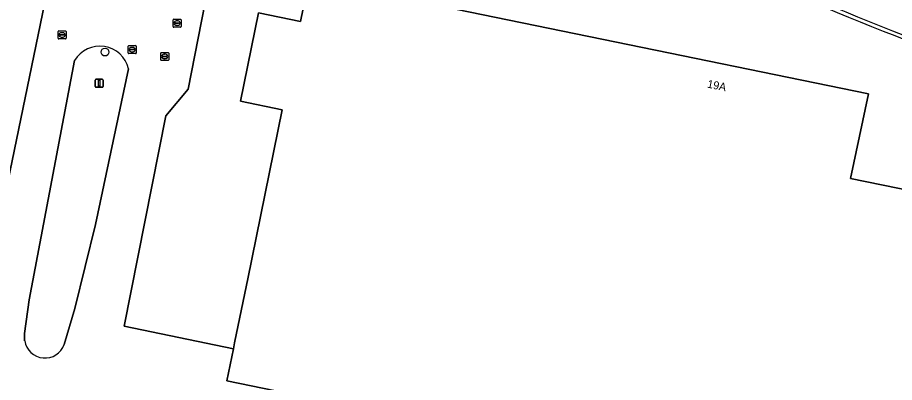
# Model space of a CAD drawing. Extents: x 157692 to 159674, y 381452 to 383291.
# Drawn here: x 158037.9 to 158147.5, y 382739 to 382784.5 of the extents above; entities that cross this region are included whole.
import ezdxf

# ---------------------------------------------------------------- set-up
doc = ezdxf.new("R2010")
doc.units = 0
for name, color, linetype in [('IMGEO_Boom', 7, 'Continuous'), ('IMGEO_Erf', 7, 'Continuous'), ('IMGEO_Groenvoorziening', 7, 'Continuous'), ('IMGEO_Hek', 7, 'Continuous'), ('IMGEO_Kolk', 7, 'Continuous'), ('IMGEO_Lichtmast', 7, 'Continuous'), ('IMGEO_Pand', 7, 'Continuous'), ('IMGEO_Pand_nummerreeks', 7, 'Continuous'), ('IMGEO_Rijbaan_lokaal_gesloten', 7, 'Continuous'), ('IMGEO_Rioolput', 7, 'Continuous'), ('IMGEO_Voetpad_open', 7, 'Continuous')]:
    doc.layers.add(name, color=color, linetype=linetype)

msp = doc.modelspace()

# ---------------------------------------------------------------- linework, layer by layer
at = {"layer": 'IMGEO_Boom'}
msp.add_circle((158048.82, 382780.2), 0.489, dxfattribs=at)
at = {"layer": 'IMGEO_Erf'}
for points in [[(158010.02, 382633.34), (158019.43, 382678.89), (158027.86, 382720.74), (158030.93, 382735.45), (158032.67, 382744.1), (158036.66, 382764.01), (158049.36, 382825.55), (158050.39, 382830.94)], [(158073.5, 382817.54), (158068.39, 382820.57), (158068.38, 382820.57), (158064.12, 382800.43), (158062.59, 382792.81), (158059.19, 382775.58), (158056.41, 382772.23), (158051.23, 382745.97), (158064.86, 382743.16), (158065.01, 382743.89), (158065.05, 382744.09), (158066.65, 382751.88), (158070.97, 382772.97), (158065.73, 382774.05), (158068, 382785.1), (158073.25, 382784), (158074.33, 382789.35), (158144.22, 382774.98), (158141.98, 382764.41), (158173.82, 382757.93)]]:
    msp.add_lwpolyline(points, dxfattribs=at)
msp.add_arc((158405.62, 383429.94), 696.77, 247.19647, 251.34989, dxfattribs=at)
at = {"layer": 'IMGEO_Groenvoorziening'}
for points in [[(158045.01, 382779.15), (158039.35, 382749.28)], [(158043.72, 382743.69), (158045.04, 382748.2), (158047.63, 382758.66), (158051.77, 382778.12)], [(158039.35, 382749.28), (158038.76, 382745.08), (158038.77, 382744.14)]]:
    msp.add_lwpolyline(points, dxfattribs=at)
for centre, radius, start, end in [((158048.18, 382777.25), 3.69, 13.5562, 149.1095), ((158041.31, 382744.57), 2.57, 189.4648, 340.0044)]:
    msp.add_arc(centre, radius, start, end, dxfattribs=at)
at = {"layer": 'IMGEO_Hek'}
msp.add_arc((158398.69, 383415.38), 681.13, 247.31519, 251.49772, dxfattribs=at)
at = {"layer": 'IMGEO_Kolk'}
for p, q in [((158057.33, 382783.38), (158057.33, 382784.23)), ((158057.4, 382784.31), (158058.25, 382784.31)), ((158057.58, 382783.8), (158057.58, 382783.81)), ((158058.02, 382783.76), (158057.62, 382783.76)), ((158057.63, 382783.85), (158058.03, 382783.85)), ((158057.81, 382784.09), (158057.84, 382784.09)), ((158057.84, 382783.53), (158057.81, 382783.53)), ((158058.07, 382783.81), (158058.07, 382783.8)), ((158058.33, 382784.23), (158058.33, 382783.38)), ((158058.25, 382783.31), (158057.4, 382783.31))]:
    msp.add_line(p, q, dxfattribs=at)
for points in [[(158057.33, 382783.38), (158057.33, 382784.23)], [(158057.4, 382784.31), (158058.25, 382784.31)], [(158058.33, 382784.23), (158058.33, 382783.38)], [(158058.25, 382783.31), (158057.4, 382783.31)]]:
    msp.add_lwpolyline(points, dxfattribs=at)
for centre, radius, start, end in [((158057.4, 382784.23), 0.0765, 91.552, 178.448), ((158057.4, 382784.23), 0.0765, 91.552, 178.448), ((158057.63, 382783.81), 0.0403, 85.8775, 175.7526), ((158057.62, 382783.8), 0.0366, 178.938, 274.7102), ((158058.03, 382783.81), 0.043, 264.8664, 352.4533), ((158058.03, 382783.81), 0.0386, 1.7309, 96.639), ((158058.25, 382784.23), 0.0765, 1.552, 88.448), ((158058.25, 382784.23), 0.0765, 1.552, 88.448), ((158057.4, 382783.38), 0.0765, 181.552, 268.448), ((158057.4, 382783.38), 0.0765, 181.552, 268.448), ((158058.25, 382783.38), 0.0765, 271.552, 358.448), ((158058.25, 382783.38), 0.0765, 271.552, 358.448)]:
    msp.add_arc(centre, radius, start, end, dxfattribs=at)
for centre, major_axis, ratio, start_param, end_param in [((158057.81, 382783.81), (-0.387, 0.002), 0.722429, 4.712389, 7.853982), ((158057.84, 382783.81), (-0.39, 0.002), 0.717154, 1.570796, 4.712389)]:
    msp.add_ellipse(centre, major_axis=major_axis, ratio=ratio, start_param=start_param, end_param=end_param, dxfattribs=at)
at = {"layer": 'IMGEO_Lichtmast'}
for p, q in [((158047.58, 382775.9), (158047.58, 382776.7)), ((158047.58, 382776.7), (158047.58, 382775.9)), ((158047.68, 382776.8), (158048.47, 382776.8)), ((158048.47, 382776.8), (158047.68, 382776.8)), ((158048.47, 382775.8), (158047.68, 382775.8)), ((158047.68, 382775.8), (158048.47, 382775.8)), ((158048.57, 382776.7), (158048.57, 382775.9)), ((158048.57, 382775.9), (158048.57, 382776.7))]:
    msp.add_line(p, q, dxfattribs=at)
msp.add_lwpolyline([(158048, 382776.68), (158048.15, 382776.68), (158048.15, 382775.93), (158048, 382775.93), (158048, 382776.68)], dxfattribs=at)
for centre, start, end in [((158047.68, 382776.7), 90, 180), ((158047.68, 382776.7), 90, 180), ((158047.68, 382775.9), 180, 270), ((158047.68, 382775.9), 180, 270), ((158048.47, 382776.7), 0, 90), ((158048.47, 382776.7), 360, 90), ((158048.47, 382775.9), 270, 0), ((158048.47, 382775.9), 270, 0)]:
    msp.add_arc(centre, 0.1, start, end, dxfattribs=at)
at = {"layer": 'IMGEO_Pand'}
msp.add_lwpolyline([(158173.82, 382757.93), (158141.98, 382764.41), (158144.22, 382774.98), (158074.33, 382789.35), (158073.25, 382784), (158068, 382785.1), (158065.73, 382774.05), (158070.97, 382772.97), (158066.65, 382751.88), (158065.05, 382744.09), (158065.01, 382743.89), (158064.86, 382743.16), (158064.03, 382739.16), (158082.51, 382735.35)], dxfattribs=at)
at = {"layer": 'IMGEO_Rijbaan_lokaal_gesloten'}
for points in [[(158058.32, 382826.24), (158050.39, 382830.94), (158049.36, 382825.55), (158036.66, 382764.01), (158032.67, 382744.1), (158030.93, 382735.45), (158027.86, 382720.74), (158019.43, 382678.89), (158010.02, 382633.34)], [(158064.03, 382739.16), (158064.86, 382743.16), (158051.23, 382745.97), (158056.41, 382772.23), (158059.19, 382775.58), (158062.59, 382792.81), (158064.12, 382800.43), (158068.38, 382820.57), (158065.98, 382821.92), (158059.59, 382825.51)], [(158039.35, 382749.28), (158045.01, 382779.15)], [(158051.77, 382778.12), (158047.63, 382758.66), (158045.04, 382748.2), (158043.72, 382743.69)], [(158038.77, 382744.14), (158038.76, 382745.08), (158039.35, 382749.28)], [(158082.51, 382735.35), (158064.03, 382739.16)]]:
    msp.add_lwpolyline(points, dxfattribs=at)
for centre, radius, start, end in [((158408.6, 383434.09), 698.72, 247.4061, 249.85901), ((158048.18, 382777.25), 3.69, 13.5562, 149.1095), ((158041.31, 382744.57), 2.57, 189.4648, 340.0044)]:
    msp.add_arc(centre, radius, start, end, dxfattribs=at)
at = {"layer": 'IMGEO_Rioolput'}
for p, q in [((158042.96, 382781.92), (158042.96, 382782.77)), ((158043.03, 382782.85), (158043.88, 382782.85)), ((158043.21, 382782.34), (158043.21, 382782.35)), ((158043.65, 382782.3), (158043.25, 382782.3)), ((158043.26, 382782.39), (158043.66, 382782.39)), ((158043.44, 382782.62), (158043.47, 382782.62)), ((158043.7, 382782.35), (158043.7, 382782.34)), ((158043.96, 382782.77), (158043.96, 382781.92)), ((158043.88, 382781.84), (158043.03, 382781.84)), ((158043.47, 382782.07), (158043.44, 382782.07)), ((158051.71, 382780.08), (158051.71, 382780.94)), ((158051.79, 382781.01), (158052.64, 382781.01)), ((158051.97, 382780.5), (158051.97, 382780.52)), ((158052.01, 382780.55), (158052.41, 382780.55)), ((158052.41, 382780.47), (158052.01, 382780.47)), ((158052.2, 382780.79), (158052.22, 382780.79)), ((158052.22, 382780.23), (158052.2, 382780.23)), ((158052.45, 382780.52), (158052.45, 382780.5)), ((158052.71, 382780.94), (158052.71, 382780.08)), ((158055.85, 382780.15), (158056.7, 382780.15)), ((158052.64, 382780.01), (158051.79, 382780.01)), ((158055.78, 382779.22), (158055.78, 382780.08)), ((158056.7, 382779.15), (158055.85, 382779.15)), ((158056.04, 382779.64), (158056.04, 382779.66)), ((158056.08, 382779.69), (158056.48, 382779.69)), ((158056.47, 382779.61), (158056.08, 382779.61)), ((158056.29, 382779.37), (158056.26, 382779.37)), ((158056.27, 382779.93), (158056.29, 382779.93)), ((158056.52, 382779.66), (158056.52, 382779.64)), ((158056.78, 382780.08), (158056.78, 382779.22))]:
    msp.add_line(p, q, dxfattribs=at)
for points in [[(158042.96, 382781.92), (158042.96, 382782.77)], [(158043.03, 382782.85), (158043.88, 382782.85)], [(158043.96, 382782.77), (158043.96, 382781.92)], [(158043.88, 382781.84), (158043.03, 382781.84)], [(158051.71, 382780.08), (158051.71, 382780.94)], [(158051.79, 382781.01), (158052.64, 382781.01)], [(158052.71, 382780.94), (158052.71, 382780.08)], [(158055.85, 382780.15), (158056.7, 382780.15)], [(158052.64, 382780.01), (158051.79, 382780.01)], [(158055.78, 382779.22), (158055.78, 382780.08)], [(158056.7, 382779.15), (158055.85, 382779.15)], [(158056.78, 382780.08), (158056.78, 382779.22)]]:
    msp.add_lwpolyline(points, dxfattribs=at)
for centre, radius, start, end in [((158043.03, 382782.77), 0.0765, 91.552, 178.448), ((158043.03, 382782.77), 0.0765, 91.552, 178.448), ((158043.26, 382782.35), 0.0403, 85.8775, 175.7526), ((158043.25, 382782.34), 0.0366, 178.938, 274.7102), ((158043.66, 382782.34), 0.043, 264.8664, 352.4533), ((158043.66, 382782.35), 0.0386, 1.7309, 96.639), ((158043.88, 382782.77), 0.0765, 1.552, 88.448), ((158043.88, 382782.77), 0.0765, 1.552, 88.448), ((158043.03, 382781.92), 0.0765, 181.552, 268.448), ((158043.03, 382781.92), 0.0765, 181.552, 268.448), ((158043.88, 382781.92), 0.0765, 271.552, 358.448), ((158043.88, 382781.92), 0.0765, 271.552, 358.448), ((158051.79, 382780.94), 0.0765, 91.552, 178.448), ((158051.79, 382780.94), 0.0765, 91.552, 178.448), ((158052.01, 382780.51), 0.0403, 85.8775, 175.7526), ((158052.01, 382780.5), 0.0366, 178.938, 274.7102), ((158052.42, 382780.52), 0.0386, 1.7309, 96.639), ((158052.41, 382780.51), 0.043, 264.8664, 352.4533), ((158052.64, 382780.94), 0.0765, 1.552, 88.448), ((158052.64, 382780.94), 0.0765, 1.552, 88.448), ((158055.85, 382780.07), 0.0765, 91.552, 178.448), ((158055.85, 382780.07), 0.0765, 91.552, 178.448), ((158056.7, 382780.07), 0.0765, 1.552, 88.448), ((158056.7, 382780.07), 0.0765, 1.552, 88.448), ((158051.79, 382780.09), 0.0765, 181.552, 268.448), ((158051.79, 382780.09), 0.0765, 181.552, 268.448), ((158052.64, 382780.09), 0.0765, 271.552, 358.448), ((158052.64, 382780.09), 0.0765, 271.552, 358.448), ((158055.85, 382779.23), 0.0765, 181.552, 268.448), ((158055.85, 382779.23), 0.0765, 181.552, 268.448), ((158056.08, 382779.65), 0.0403, 85.8775, 175.7526), ((158056.07, 382779.64), 0.0366, 178.938, 274.7102), ((158056.48, 382779.65), 0.043, 264.8664, 352.4533), ((158056.48, 382779.65), 0.0386, 1.7309, 96.639), ((158056.7, 382779.23), 0.0765, 271.552, 358.448), ((158056.7, 382779.23), 0.0765, 271.552, 358.448)]:
    msp.add_arc(centre, radius, start, end, dxfattribs=at)
for centre, major_axis, ratio, start_param, end_param in [((158043.44, 382782.34), (-0.387, 0.002), 0.722429, 4.712389, 7.853982), ((158043.47, 382782.34), (-0.39, 0.002), 0.717154, 1.570796, 4.712389), ((158052.2, 382780.51), (-0.387, 0.002), 0.722429, 4.712389, 7.853982), ((158052.22, 382780.51), (-0.39, 0.002), 0.717154, 1.570796, 4.712389), ((158056.26, 382779.65), (-0.387, 0.002), 0.722429, 4.712389, 7.853982), ((158056.29, 382779.65), (-0.39, 0.002), 0.717154, 1.570796, 4.712389)]:
    msp.add_ellipse(centre, major_axis=major_axis, ratio=ratio, start_param=start_param, end_param=end_param, dxfattribs=at)
at = {"layer": 'IMGEO_Voetpad_open'}
for centre, radius, start, end in [((158408.6, 383434.09), 698.72, 247.4061, 249.85901), ((158405.62, 383429.94), 696.77, 247.19647, 251.34989)]:
    msp.add_arc(centre, radius, start, end, dxfattribs=at)

# ---------------------------------------------------------------- texts
at = {"layer": 'IMGEO_Pand_nummerreeks'}
msp.add_text('19A', height=1, rotation=348.3804, dxfattribs=at).set_placement((158124.02, 382775.78))

doc.saveas('drawing.dxf')
